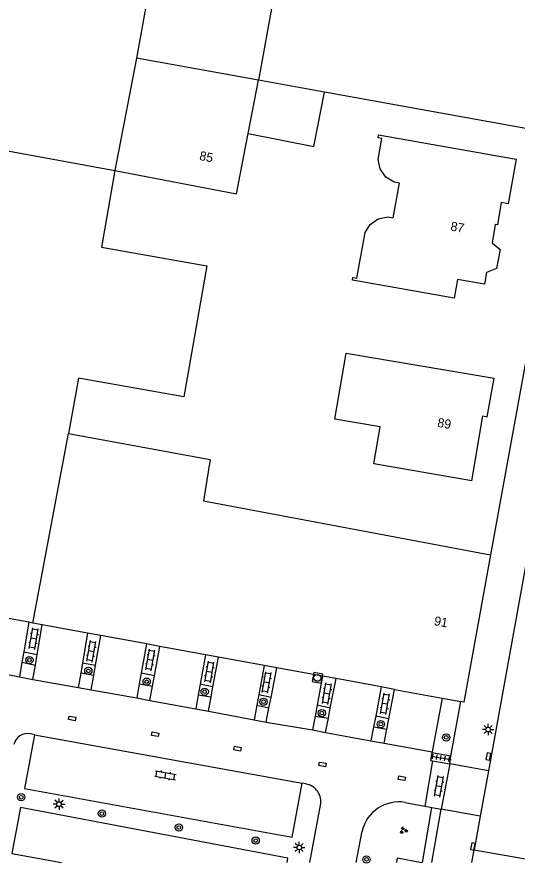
# Model space of a CAD drawing. Extents: x 133000 to 136000, y 400500 to 403500.
# Drawn here: x 133299.1 to 133354, y 400499.9 to 400592.7 of the extents above; entities that cross this region are included whole.
import ezdxf

# ---------------------------------------------------------------- set-up
doc = ezdxf.new("R2010")
doc.units = 0
for name, color, linetype in [('gg-anno-huisnummerreeks BGT', 7, 'Continuous'), ('gg-bbg-bijgebouw', 7, 'Continuous'), ('gg-bbg-gedigitaliseerde bebouwing', 7, 'Continuous'), ('gg-bbg-gedigitaliseerde bijgebouw', 7, 'Continuous'), ('gg-bbg-hoofdgebouw', 7, 'Continuous'), ('gg-bbg-tussenscheiding', 7, 'Continuous'), ('gg-knt-verharding', 7, 'Continuous'), ('gg-knt-verharding nz', 7, 'Continuous'), ('gt-grn-groengrens', 7, 'Continuous'), ('gt-grn-weggrens', 7, 'Continuous'), ('gt-symb-boom', 7, 'Continuous'), ('gt-symb-groenvak', 7, 'Continuous'), ('gt-symb-klinker verharding', 7, 'Continuous'), ('gt-symb-kolk', 7, 'Continuous'), ('gt-symb-kolk center center', 7, 'Continuous'), ('gt-symb-lichtmast', 7, 'Continuous'), ('gt-symb-rioolschacht', 7, 'Continuous'), ('gt-symb-tegel verharding', 7, 'Continuous')]:
    doc.layers.add(name, color=color, linetype=linetype)

# ---------------------------------------------------------------- blocks, each defined once
blk = doc.blocks.new('gt0-KL1')
at = {"layer": 'gt-symb-klinker verharding'}
for p, q in [((-1.15, 0.3), (1.15, 0.3)), ((-1, -0.3), (-1, 0.3)), ((-0.5, 0.3), (-0.5, 0.45)), ((0, -0.3), (0, 0.3)), ((0.5, 0.3), (0.5, 0.45)), ((1, -0.3), (1, 0.3)), ((-1.15, -0.3), (1.15, -0.3)), ((-0.5, -0.45), (-0.5, -0.3)), ((0.5, -0.45), (0.5, -0.3))]:
    blk.add_line(p, q, dxfattribs=at)
blk = doc.blocks.new('gt0-KOLKCC')
at = {"layer": 'gt-symb-kolk center center'}
blk.add_lwpolyline([(-0.375, 0.2), (0.375, 0.2), (0.375, -0.2), (-0.375, -0.2)], close=True, dxfattribs=at)
blk = doc.blocks.new('gt0-TEG1')
at = {"layer": 'gt-symb-tegel verharding'}
for p, q in [((-1.125, 0), (1.125, 0)), ((-0.9, -0.25), (-0.9, 0.25)), ((-0.45, -0.25), (-0.45, 0.25)), ((0, -0.25), (0, 0.25)), ((0.45, -0.25), (0.45, 0.25)), ((0.9, -0.25), (0.9, 0.25))]:
    blk.add_line(p, q, dxfattribs=at)
blk = doc.blocks.new('gt0-BOOM')
at = {"layer": 'gt-symb-boom'}
for radius in [0.4, 0.2]:
    blk.add_circle((0, 0), radius, dxfattribs=at)
blk = doc.blocks.new('gt0-LMAST')
at = {"layer": 'gt-symb-lichtmast'}
for p, q in [((-0.182, 0.173), (-0.447, 0.438)), ((-0.005, 0.246), (-0.005, 0.621)), ((0.172, 0.173), (0.437, 0.438)), ((-0.255, -0.004), (-0.63, -0.004)), ((-0.182, -0.181), (-0.447, -0.446)), ((-0.005, -0.254), (-0.005, -0.629)), ((0.437, -0.446), (0.172, -0.181)), ((0.245, -0.004), (0.62, -0.004))]:
    blk.add_line(p, q, dxfattribs=at)
blk.add_circle((-0.005, -0.004), 0.25, dxfattribs=at)
blk = doc.blocks.new('gt0-KOLK')
at = {"layer": 'gt-symb-kolk'}
blk.add_lwpolyline([(0, 0), (0.375, 0), (0.375, 0.4), (-0.375, 0.4), (-0.375, 0), (0, 0)], dxfattribs=at)
blk = doc.blocks.new('gt0-RS')
at = {"layer": 'gt-symb-rioolschacht'}
blk.add_lwpolyline([(-0.5, -0.5), (0.5, -0.5), (0.5, 0.5), (-0.5, 0.5)], close=True, dxfattribs=at)
blk.add_circle((0, 0), 0.375, dxfattribs=at)
blk = doc.blocks.new('gt0-GRVAK')
at = {"layer": 'gt-symb-groenvak'}
for p, q in [((-0.11, 0.189), (-0.228, 0.24)), ((-0.182, 0.153), (0.088, 0.153)), ((-0.091, 0.211), (-0.156, 0.322)), ((-0.047, 0.214), (-0.047, 0.393)), ((-0.004, 0.211), (0.061, 0.322)), ((0.015, 0.189), (0.133, 0.24)), ((0.262, -0.052), (0.197, 0.059)), ((0.305, -0.049), (0.305, 0.13)), ((0.349, -0.052), (0.414, 0.059)), ((-0.245, -0.228), (-0.363, -0.177)), ((-0.318, -0.264), (-0.047, -0.264)), ((-0.226, -0.206), (-0.291, -0.095)), ((-0.183, -0.203), (-0.183, -0.024)), ((-0.139, -0.206), (-0.074, -0.095)), ((-0.12, -0.228), (-0.002, -0.177)), ((0.243, -0.074), (0.125, -0.023)), ((0.17, -0.11), (0.441, -0.11)), ((0.368, -0.074), (0.486, -0.023))]:
    blk.add_line(p, q, dxfattribs=at)

msp = doc.modelspace()

# ---------------------------------------------------------------- linework, layer by layer
at = {"layer": 'gg-bbg-bijgebouw'}
msp.add_line((133314.88, 400602.84), (133312.24, 400588.21), dxfattribs=at)
at = {"layer": 'gg-bbg-gedigitaliseerde bebouwing'}
for p, q in [((133359.4, 400579.68), (133332.872, 400584.478)), ((133309.87, 400575.87), (133308.389, 400567.455)), ((133305.86, 400553.091), (133304.796, 400547.049))]:
    msp.add_line(p, q, dxfattribs=at)
for points in [[(133309.87, 400575.87), (133323.226, 400573.305), (133324.499, 400579.934)], [(133335.928, 400563.84), (133335.985, 400564.155), (133336.418, 400564.077), (133337.314, 400569.066), (133337.892, 400569.967), (133338.771, 400570.578), (133339.816, 400570.806), (133340.416, 400570.698), (133341.096, 400574.481), (133340.496, 400574.588), (133339.595, 400575.166), (133338.984, 400576.045), (133338.756, 400577.09), (133339.171, 400579.401), (133338.738, 400579.479), (133338.795, 400579.794)], [(133308.389, 400567.455), (133319.959, 400565.431), (133317.445, 400551.064), (133305.86, 400553.091)], [(133349.02, 400541.84), (133338.262, 400543.705), (133338.96, 400547.755), (133333.989, 400548.612), (133335.234, 400555.834), (133351.48, 400553.09)], [(133304.796, 400547.049), (133320.322, 400544.181), (133319.583, 400539.636), (133351.09, 400533.72)]]:
    msp.add_lwpolyline(points, dxfattribs=at)
at = {"layer": 'gg-bbg-gedigitaliseerde bijgebouw'}
msp.add_lwpolyline([(133324.499, 400579.934), (133331.677, 400578.499), (133332.872, 400584.478)], dxfattribs=at)
at = {"layer": 'gg-bbg-hoofdgebouw'}
for p, q in [((133312.24, 400588.21), (133309.87, 400575.87)), ((133300.423, 400526.327), (133297.57, 400526.85)), ((133300.864, 400526.246), (133300.423, 400526.327)), ((133301.902, 400526.056), (133300.864, 400526.246)), ((133306.875, 400525.145), (133301.902, 400526.056)), ((133308.337, 400524.877), (133306.875, 400525.145)), ((133313.329, 400523.962), (133308.337, 400524.877)), ((133314.817, 400523.689), (133313.329, 400523.962)), ((133319.793, 400522.777), (133314.817, 400523.689)), ((133321.23, 400522.514), (133319.793, 400522.777)), ((133326.244, 400521.595), (133321.23, 400522.514)), ((133327.641, 400521.339), (133326.244, 400521.595)), ((133332.661, 400520.419), (133327.641, 400521.339)), ((133334.128, 400520.15), (133332.661, 400520.419)), ((133339.096, 400519.24), (133334.128, 400520.15)), ((133340.55, 400518.973), (133339.096, 400519.24)), ((133340.55, 400518.973), (133345.758, 400518.019)), ((133345.758, 400518.019), (133347.806, 400517.643))]:
    msp.add_line(p, q, dxfattribs=at)
for points in [[(133338.795, 400579.794), (133353.891, 400577.11), (133353.015, 400572.23), (133352.257, 400572.366), (133351.834, 400569.916), (133351.607, 400569.955), (133351.244, 400567.946), (133352.124, 400567.217), (133351.745, 400565.138), (133350.656, 400564.711), (133350.423, 400563.4), (133347.464, 400563.917), (133347.106, 400561.874), (133335.928, 400563.84)], [(133282.63, 400565.13), (133294.78, 400562.95), (133297.49, 400578.13), (133309.87, 400575.87)], [(133349.02, 400541.84), (133350.25, 400548.97), (133350.71, 400548.87), (133351.48, 400553.09)], [(133351.09, 400533.72), (133348.15, 400517.58), (133347.806, 400517.643)], [(133340.795, 400500), (133340.881, 400500.478), (133343.547, 400500)]]:
    msp.add_lwpolyline(points, dxfattribs=at)
at = {"layer": 'gg-bbg-tussenscheiding'}
for p, q in [((133328.263, 400600.421), (133325.623, 400585.789)), ((133325.623, 400585.789), (133312.24, 400588.21)), ((133324.499, 400579.934), (133325.623, 400585.789)), ((133332.872, 400584.478), (133325.623, 400585.789)), ((133300.864, 400526.246), (133304.796, 400547.049))]:
    msp.add_line(p, q, dxfattribs=at)
at = {"layer": 'gg-knt-verharding'}
for p, q in [((133369.91, 400615.494), (133350.84, 400510.027)), ((133359.4, 400579.68), (133351.09, 400533.72)), ((133300.423, 400526.327), (133299.866, 400523.095)), ((133301.343, 400522.796), (133301.902, 400526.056)), ((133306.875, 400525.145), (133306.316, 400521.879)), ((133307.756, 400521.635), (133308.337, 400524.877)), ((133313.329, 400523.962), (133312.753, 400520.733)), ((133314.218, 400520.457), (133314.817, 400523.689)), ((133299.866, 400523.095), (133299.666, 400521.938)), ((133299.866, 400523.095), (133301.343, 400522.796)), ((133301.144, 400521.632), (133301.343, 400522.796)), ((133319.793, 400522.777), (133319.221, 400519.536)), ((133299.666, 400521.938), (133299.392, 400520.348)), ((133299.666, 400521.938), (133301.144, 400521.632)), ((133306.316, 400521.879), (133306.122, 400520.743)), ((133306.316, 400521.879), (133307.756, 400521.635)), ((133320.623, 400519.236), (133321.23, 400522.514)), ((133300.876, 400520.07), (133301.144, 400521.632)), ((133307.551, 400520.491), (133307.756, 400521.635)), ((133326.244, 400521.595), (133325.644, 400518.39)), ((133327.003, 400518.096), (133327.641, 400521.339)), ((133299.392, 400520.348), (133300.876, 400520.07)), ((133306.122, 400520.743), (133305.855, 400519.181)), ((133307.551, 400520.491), (133306.122, 400520.743)), ((133307.268, 400518.91), (133307.551, 400520.491)), ((133312.753, 400520.733), (133312.545, 400519.565)), ((133314.218, 400520.457), (133312.753, 400520.733)), ((133314.005, 400519.307), (133314.218, 400520.457)), ((133332.661, 400520.419), (133332.052, 400517.238)), ((133333.505, 400516.927), (133334.128, 400520.15)), ((133305.855, 400519.181), (133307.268, 400518.91)), ((133312.545, 400519.565), (133312.272, 400518.032)), ((133312.545, 400519.565), (133314.005, 400519.307)), ((133313.714, 400517.737), (133314.005, 400519.307)), ((133319.221, 400519.536), (133319.015, 400518.369)), ((133320.623, 400519.236), (133319.221, 400519.536)), ((133320.422, 400518.155), (133320.623, 400519.236)), ((133339.096, 400519.24), (133338.479, 400516.017)), ((133339.932, 400515.729), (133340.55, 400518.973)), ((133319.015, 400518.369), (133318.741, 400516.819)), ((133319.015, 400518.369), (133320.422, 400518.155)), ((133320.133, 400516.593), (133320.422, 400518.155)), ((133325.644, 400518.39), (133325.427, 400517.232)), ((133327.003, 400518.096), (133325.644, 400518.39)), ((133326.774, 400516.933), (133327.003, 400518.096)), ((133312.272, 400518.032), (133313.714, 400517.737)), ((133325.427, 400517.232), (133325.131, 400515.648)), ((133325.427, 400517.232), (133326.774, 400516.933)), ((133332.052, 400517.238), (133331.823, 400516.045)), ((133333.505, 400516.927), (133332.052, 400517.238)), ((133345.758, 400518.019), (133344.66, 400512.125)), ((133346.73, 400511.66), (133347.806, 400517.643)), ((133318.741, 400516.819), (133320.133, 400516.593)), ((133326.47, 400515.387), (133326.774, 400516.933)), ((133333.29, 400515.812), (133333.505, 400516.927)), ((133325.131, 400515.648), (133326.47, 400515.387)), ((133331.823, 400516.045), (133331.533, 400514.529)), ((133331.823, 400516.045), (133333.29, 400515.812)), ((133332.984, 400514.231), (133333.29, 400515.812)), ((133338.479, 400516.017), (133338.259, 400514.873)), ((133339.932, 400515.729), (133338.479, 400516.017)), ((133339.72, 400514.617), (133339.932, 400515.729)), ((133331.533, 400514.529), (133332.984, 400514.231)), ((133338.259, 400514.873), (133337.964, 400513.331)), ((133338.259, 400514.873), (133339.72, 400514.617)), ((133339.422, 400513.056), (133339.72, 400514.617)), ((133301.061, 400513.977), (133300.6, 400514.099)), ((133337.964, 400513.331), (133339.422, 400513.056)), ((133344.66, 400512.125), (133344.641, 400512.022)), ((133346.73, 400511.66), (133344.641, 400512.022)), ((133346.605, 400510.793), (133346.73, 400511.66)), ((133344.71, 400511.116), (133343.879, 400506.173)), ((133344.71, 400511.116), (133346.605, 400510.793)), ((133346.605, 400510.793), (133345.676, 400505.836)), ((133350.84, 400510.027), (133349.942, 400505.065)), ((133330.817, 400508.596), (133330.4, 400508.676)), ((133331.252, 400500), (133332.425, 400506.259)), ((133341.721, 400506.578), (133343.879, 400506.173)), ((133343.879, 400506.173), (133344.64, 400506.03)), ((133344.64, 400506.03), (133345.676, 400505.836)), ((133344.624, 400500), (133345.676, 400505.836)), ((133349.942, 400505.065), (133349.272, 400501.358)), ((133336.345, 400500), (133336.982, 400503.424)), ((133349.026, 400500), (133349.272, 400501.358)), ((133349.272, 400501.358), (133356.166, 400500.166))]:
    msp.add_line(p, q, dxfattribs=at)
for points in [[(133301.061, 400513.977), (133299.95, 400508.109), (133315.251, 400505.339), (133329.303, 400502.753), (133330.4, 400508.676)], [(133344.641, 400512.022), (133344.482, 400511.167), (133344.71, 400511.116)], [(133328.767, 400500), (133328.853, 400500.463), (133299.497, 400506.001), (133298.579, 400500.978)]]:
    msp.add_lwpolyline(points, dxfattribs=at)
for centre, radius, start, end in [((133300.316, 400512.544), 1.58, 79.6433, 166.21158), ((133330.503, 400506.658), 1.963, 348.27512, 80.78561), ((133341.052, 400502.447), 4.185, 80.79536, 166.49545)]:
    msp.add_arc(centre, radius, start, end, dxfattribs=at)
at = {"layer": 'gg-knt-verharding nz'}
for p, q in [((133296.465, 400520.92), (133299.392, 400520.348)), ((133300.876, 400520.07), (133305.855, 400519.181)), ((133307.268, 400518.91), (133312.272, 400518.032)), ((133313.714, 400517.737), (133318.741, 400516.819)), ((133320.133, 400516.593), (133325.131, 400515.648)), ((133326.47, 400515.387), (133331.533, 400514.529)), ((133301.061, 400513.977), (133330.4, 400508.676)), ((133332.984, 400514.231), (133337.964, 400513.331)), ((133339.422, 400513.056), (133344.66, 400512.125)), ((133298.579, 400500.978), (133304.022, 400500))]:
    msp.add_line(p, q, dxfattribs=at)
at = {"layer": 'gt-grn-groengrens'}
msp.add_line((133343.627, 400500), (133344.64, 400506.03), dxfattribs=at)
at = {"layer": 'gt-grn-weggrens'}
for p, q in [((133350.84, 400510.027), (133346.605, 400510.793)), ((133349.942, 400505.065), (133345.676, 400505.836))]:
    msp.add_line(p, q, dxfattribs=at)

# ---------------------------------------------------------------- block references
at = {"layer": 'gt-symb-boom'}
for p in [(133300.489, 400522.189), (133306.954, 400521.001), (133313.356, 400519.815), (133319.72, 400518.711), (133326.178, 400517.618), (133332.57, 400516.374), (133339.051, 400515.161), (133346.222, 400513.696), (133299.587, 400507.144), (133308.446, 400505.346), (133316.894, 400503.821), (133325.315, 400502.391), (133337.477, 400500.32)]:
    msp.add_blockref('gt0-BOOM', p, dxfattribs=at)
at = {"layer": 'gt-symb-groenvak'}
msp.add_blockref('gt0-GRVAK', (133341.517, 400503.504), dxfattribs=at)
at = {"layer": 'gt-symb-klinker verharding'}
for p, rotation in [((133300.97, 400524.544), 80.15137761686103), ((133307.281, 400523.139), 80.15137761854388), ((133313.758, 400522.191), 80.15137761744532), ((133320.246, 400520.882), 80.15137761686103), ((133326.519, 400519.725), 80.15137761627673), ((133333.126, 400518.492), 80.15137761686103), ((133339.511, 400517.386), 80.15137761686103), ((133315.416, 400509.547), -9.500010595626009), ((133345.428, 400508.338), 80.15137761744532)]:
    msp.add_blockref('gt0-KL1', p, dxfattribs=dict(at, rotation=rotation))
at = {"layer": 'gt-symb-kolk'}
for p, rotation in [((133351.041, 400511.579), 79.5773454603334), ((133349.338, 400501.7), 79.1058170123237)]:
    msp.add_blockref('gt0-KOLK', p, dxfattribs=dict(at, rotation=rotation))
at = {"layer": 'gt-symb-kolk center center'}
for p, rotation in [((133305.185, 400515.782), -10.366322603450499), ((133314.282, 400514.053), -10.366322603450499), ((133323.332, 400512.475), -10.36632260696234), ((133332.633, 400510.737), -10.366322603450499), ((133341.34, 400509.224), -10.366322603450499)]:
    msp.add_blockref('gt0-KOLKCC', p, dxfattribs=dict(at, rotation=rotation))
at = {"layer": 'gt-symb-lichtmast'}
for p in [(133350.832, 400514.563), (133303.742, 400506.374), (133330.105, 400501.627)]:
    msp.add_blockref('gt0-LMAST', p, dxfattribs=at)
at = {"layer": 'gt-symb-rioolschacht', "rotation": 169.39794170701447}
msp.add_blockref('gt0-RS', (133332.082, 400520.233), dxfattribs=at)
at = {"layer": 'gt-symb-tegel verharding', "rotation": -8.916036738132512}
msp.add_blockref('gt0-TEG1', (133345.639, 400511.463), dxfattribs=at)

# ---------------------------------------------------------------- texts
at = {"layer": 'gg-anno-huisnummerreeks BGT'}
for s, rotation, p in [('85', 349.1, (133319.079, 400577.039)), ('87', 349.8, (133346.635, 400569.308)), ('89', 350.2, (133345.196, 400547.773)), ('91', 349.7, (133344.834, 400526.025))]:
    msp.add_text(s, height=1, rotation=rotation, dxfattribs=at).set_placement(p)

doc.saveas('drawing.dxf')
